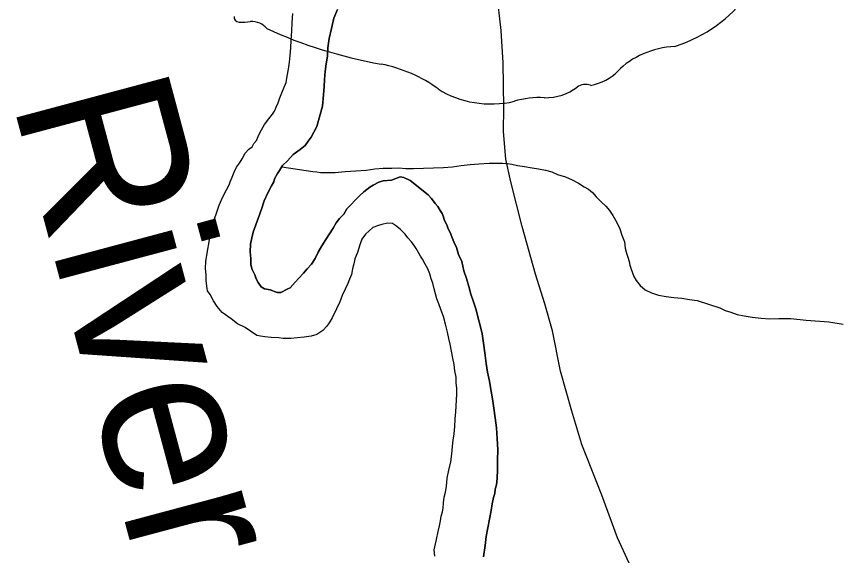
# Model space of a CAD drawing. Extents: x 2010165 to 2382125, y 1060529 to 1407316.
# Drawn here: x 2264969 to 2267580, y 1290564 to 1292276 of the extents above; entities that cross this region are included whole.
import ezdxf

# ---------------------------------------------------------------- set-up
doc = ezdxf.new("R2010")
doc.units = 0
for name, color, linetype in [('GM_X_Major_River', 7, 'Continuous'), ('GM_X_Major_River_Text', 7, 'Continuous'), ('GM_X_Minor_River', 7, 'Continuous'), ('GM_X_State_Route', 7, 'Continuous'), ('GM_X_State_Shield', 7, 'Continuous')]:
    doc.layers.add(name, color=color, linetype=linetype)

msp = doc.modelspace()

# ---------------------------------------------------------------- linework, layer by layer
at = {"layer": 'GM_X_Major_River'}
for points in [[(2265984.7, 1291347.4), (2265971, 1291319.1), (2265961.2, 1291303), (2265953.3, 1291292.9), (2265941.4, 1291278.7), (2265921.5, 1291266.4), (2265903.6, 1291260.2), (2265881.6, 1291258), (2265859.5, 1291255.8), (2265839.5, 1291253.5), (2265815.5, 1291253.3), (2265801.4, 1291255.1), (2265777.4, 1291256.9), (2265757.3, 1291258.7), (2265743.3, 1291260.5), (2265731.2, 1291262.4), (2265711.1, 1291276.2), (2265694.9, 1291288.1), (2265670.7, 1291299.8), (2265650.5, 1291315.7), (2265622.2, 1291335.4), (2265606, 1291355.3), (2265593.8, 1291373.2), (2265583.5, 1291393.2), (2265575.4, 1291405.1), (2265573.2, 1291419.1), (2265571, 1291437.2), (2265570.8, 1291455.2), (2265568.6, 1291475.3), (2265570.3, 1291499.3), (2265585.3, 1291591.8), (2265593, 1291621.9), (2265602.7, 1291648.1), (2265612.4, 1291676.3), (2265624.1, 1291702.5), (2265635.9, 1291724.7), (2265643.8, 1291740.8), (2265647.6, 1291750.9), (2265653.5, 1291765), (2265659.3, 1291781.1), (2265667.2, 1291797.2), (2265677, 1291809.4), (2265684.9, 1291823.5), (2265694.7, 1291841.7), (2265706.6, 1291853.8), (2265716.5, 1291862), (2265722.4, 1291872.1), (2265730.3, 1291882.2), (2265736.2, 1291894.3), (2265742, 1291908.4), (2265755.8, 1291932.6), (2265769.6, 1291950.8), (2265781.5, 1291965), (2265787.4, 1291975.1), (2265793.3, 1291987.2), (2265799.1, 1292001.3), (2265804.9, 1292017.4), (2265810.8, 1292033.5), (2265818.6, 1292051.6), (2265824.4, 1292065.7), (2265828.2, 1292085.8), (2265832, 1292107.9), (2265835.7, 1292130), (2265837.5, 1292152.1), (2265839.2, 1292176.2), (2265841, 1292200.3), (2265842.7, 1292228.4), (2265844.3, 1292256.5), (2265846, 1292284.6)], [(2265984.7, 1291347.4), (2265971, 1291319.1), (2265961.2, 1291303), (2265953.3, 1291292.9), (2265941.4, 1291278.7), (2265921.5, 1291266.4), (2265903.6, 1291260.2), (2265881.6, 1291258), (2265859.5, 1291255.8), (2265839.5, 1291253.5), (2265815.5, 1291253.3), (2265801.4, 1291255.1), (2265777.4, 1291256.9), (2265757.3, 1291258.7), (2265743.3, 1291260.5), (2265731.2, 1291262.4), (2265711.1, 1291276.2), (2265694.9, 1291288.1), (2265670.7, 1291299.8), (2265650.5, 1291315.7), (2265622.2, 1291335.4), (2265606, 1291355.3), (2265593.8, 1291373.2), (2265583.5, 1291393.2), (2265575.4, 1291405.1), (2265573.2, 1291419.1), (2265571, 1291437.2), (2265570.8, 1291455.2), (2265568.6, 1291475.3), (2265570.3, 1291499.3), (2265585.3, 1291591.8), (2265593, 1291621.9), (2265602.7, 1291648.1), (2265612.4, 1291676.3), (2265624.1, 1291702.5), (2265635.9, 1291724.7), (2265643.8, 1291740.8), (2265647.6, 1291750.9), (2265653.5, 1291765), (2265659.3, 1291781.1), (2265667.2, 1291797.2), (2265677, 1291809.4), (2265684.9, 1291823.5), (2265694.7, 1291841.7), (2265706.6, 1291853.8), (2265716.5, 1291862), (2265722.4, 1291872.1), (2265730.3, 1291882.2), (2265736.2, 1291894.3), (2265742, 1291908.4), (2265755.8, 1291932.6), (2265769.6, 1291950.8), (2265781.5, 1291965), (2265787.4, 1291975.1), (2265793.3, 1291987.2), (2265799.1, 1292001.3), (2265804.9, 1292017.4), (2265810.8, 1292033.5), (2265818.6, 1292051.6), (2265824.4, 1292065.7), (2265828.2, 1292085.8), (2265832, 1292107.9), (2265835.7, 1292130), (2265837.5, 1292152.1), (2265839.2, 1292176.2), (2265841, 1292200.3), (2265842.7, 1292228.4), (2265844.3, 1292256.5), (2265846, 1292284.6)], [(2266045, 1291693), (2266029.1, 1291676.8), (2266017.3, 1291664.6), (2266007.4, 1291648.5), (2265993.6, 1291634.3), (2265983.7, 1291620.1), (2265973.9, 1291604), (2265962, 1291585.8), (2265950.2, 1291567.6), (2265938.4, 1291547.4), (2265926.6, 1291527.3), (2265916.8, 1291507.1), (2265905, 1291488.9), (2265891.2, 1291474.7), (2265879.3, 1291460.6), (2265865.4, 1291444.4), (2265853.6, 1291432.2), (2265837.7, 1291414), (2265827.8, 1291409.8), (2265807.8, 1291399.6), (2265795.8, 1291399.5), (2265773.7, 1291407.3), (2265755.6, 1291411.1), (2265745.5, 1291417), (2265735.4, 1291430.9), (2265729.2, 1291442.9), (2265725.1, 1291454.9), (2265716.9, 1291472.8), (2265712.7, 1291486.8), (2265712.5, 1291506.9), (2265710.2, 1291528.9), (2265712, 1291553), (2265715.8, 1291573.1), (2265719.6, 1291591.2), (2265737.1, 1291637.5), (2265746.8, 1291663.7), (2265754.5, 1291689.9), (2265766.2, 1291716.1), (2265778, 1291738.3), (2265785.9, 1291750.4), (2265787.8, 1291760.4), (2265797.6, 1291776.6), (2265803.5, 1291786.7), (2265813.4, 1291802.8), (2265829.2, 1291817.1), (2265847, 1291837.3), (2265868.9, 1291853.6), (2265884.8, 1291865.8), (2265894.6, 1291879.9), (2265904.5, 1291892.1), (2265912.4, 1291908.2), (2265922.2, 1291926.4), (2265939.5, 1291990.7), (2265943.1, 1292026.9), (2265944.8, 1292053), (2265946.5, 1292075.1), (2265948.3, 1292101.2), (2265952, 1292125.3), (2265955.7, 1292149.4), (2265957.4, 1292175.5), (2265961.1, 1292205.6), (2265968.8, 1292237.8), (2265976.4, 1292269.9), (2265988.1, 1292298.2)], [(2265988.1, 1292298.2), (2265976.4, 1292269.9), (2265968.8, 1292237.8), (2265961.1, 1292205.6), (2265957.4, 1292175.5), (2265955.7, 1292149.4), (2265952, 1292125.3), (2265948.3, 1292101.2), (2265946.5, 1292075.1), (2265944.8, 1292053), (2265943.1, 1292026.9), (2265939.5, 1291990.7), (2265922.2, 1291926.4), (2265912.4, 1291908.2), (2265904.5, 1291892.1), (2265894.6, 1291879.9), (2265884.8, 1291865.8), (2265868.9, 1291853.6), (2265847, 1291837.3), (2265829.2, 1291817.1), (2265813.4, 1291802.8), (2265803.5, 1291786.7), (2265797.6, 1291776.6), (2265787.8, 1291760.4), (2265785.9, 1291750.4), (2265778, 1291738.3), (2265766.2, 1291716.1), (2265754.5, 1291689.9), (2265746.8, 1291663.7), (2265737.1, 1291637.5), (2265719.6, 1291591.2), (2265715.8, 1291573.1), (2265712, 1291553), (2265710.2, 1291528.9), (2265712.5, 1291506.9), (2265712.7, 1291486.8), (2265716.9, 1291472.8), (2265725.1, 1291454.9), (2265729.2, 1291442.9), (2265735.4, 1291430.9), (2265745.5, 1291417), (2265755.6, 1291411.1), (2265773.7, 1291407.3), (2265795.8, 1291399.5), (2265807.8, 1291399.6), (2265827.8, 1291409.8), (2265837.7, 1291414), (2265853.6, 1291432.2), (2265865.4, 1291444.4), (2265879.3, 1291460.6), (2265891.2, 1291474.7), (2265905, 1291488.9), (2265916.8, 1291507.1), (2265926.6, 1291527.3), (2265938.4, 1291547.4), (2265950.2, 1291567.6), (2265962, 1291585.8), (2265973.9, 1291604), (2265983.7, 1291620.1), (2265993.6, 1291634.3), (2266007.4, 1291648.5), (2266017.3, 1291664.6), (2266029.1, 1291676.8), (2266045, 1291693)], [(2266450.3, 1290560.1), (2266455.9, 1290596.3), (2266459.6, 1290624.4), (2266474.7, 1290706.8), (2266478.5, 1290728.9), (2266482.3, 1290749), (2266486.2, 1290761.1), (2266488, 1290775.1), (2266491.9, 1290789.2), (2266493.6, 1290809.3), (2266495.3, 1290837.4), (2266495, 1290867.5), (2266496.6, 1290899.6), (2266494.2, 1290935.7), (2266491.8, 1290969.7), (2266487.5, 1291001.8), (2266483.1, 1291031.8), (2266478.8, 1291061.8), (2266474.4, 1291091.9), (2266470.1, 1291117.9), (2266463.8, 1291145.9), (2266459.5, 1291174), (2266455.1, 1291208), (2266450.8, 1291238.1), (2266446.4, 1291268.1), (2266440.1, 1291294.1), (2266433.9, 1291318.1), (2266427.5, 1291344.1), (2266419.2, 1291370.1), (2266411, 1291394.1), (2266404.7, 1291418.1), (2266396.4, 1291444.1), (2266388.1, 1291468.1), (2266381.8, 1291498.1), (2266371.5, 1291520), (2266365.2, 1291542), (2266357, 1291560), (2266350.8, 1291576), (2266344.7, 1291589.9), (2266338.5, 1291601.9), (2266334.4, 1291613.9), (2266326.2, 1291629.9), (2266324.1, 1291639.8), (2266319.9, 1291649.8), (2266313.8, 1291659.8), (2266305.7, 1291671.8), (2266297.6, 1291681.7), (2266285.4, 1291697.6), (2266275.2, 1291709.5), (2266218.6, 1291755.1), (2266198.5, 1291764.9), (2266186.4, 1291766.8), (2266158.5, 1291756.4), (2266132.5, 1291754.1), (2266118.5, 1291750), (2266100.6, 1291739.8), (2266090.6, 1291733.6), (2266070.7, 1291719.4), (2266058.9, 1291707.2), (2266045, 1291693)], [(2266045, 1291693), (2266058.9, 1291707.2), (2266070.7, 1291719.4), (2266090.6, 1291733.6), (2266100.6, 1291739.8), (2266118.5, 1291750), (2266132.5, 1291754.1), (2266158.5, 1291756.4), (2266186.4, 1291766.8), (2266198.5, 1291764.9), (2266218.6, 1291755.1), (2266275.2, 1291709.5), (2266285.4, 1291697.6), (2266297.6, 1291681.7), (2266305.7, 1291671.8), (2266313.8, 1291659.8), (2266319.9, 1291649.8), (2266324.1, 1291639.8), (2266326.2, 1291629.9), (2266334.4, 1291613.9), (2266338.5, 1291601.9), (2266344.7, 1291589.9), (2266350.8, 1291576), (2266357, 1291560), (2266365.2, 1291542), (2266371.5, 1291520), (2266381.8, 1291498.1), (2266388.1, 1291468.1), (2266396.4, 1291444.1), (2266404.7, 1291418.1), (2266411, 1291394.1), (2266419.2, 1291370.1), (2266427.5, 1291344.1), (2266433.9, 1291318.1), (2266440.1, 1291294.1), (2266446.4, 1291268.1), (2266450.8, 1291238.1), (2266455.1, 1291208), (2266459.5, 1291174), (2266463.8, 1291145.9), (2266470.1, 1291117.9), (2266474.4, 1291091.9), (2266478.8, 1291061.8), (2266483.1, 1291031.8), (2266487.5, 1291001.8), (2266491.8, 1290969.7), (2266494.2, 1290935.7), (2266496.6, 1290899.6), (2266495, 1290867.5), (2266495.3, 1290837.4), (2266493.6, 1290809.3), (2266491.9, 1290789.2), (2266488, 1290775.1), (2266486.2, 1290761.1), (2266482.3, 1290749), (2266478.5, 1290728.9), (2266474.7, 1290706.8), (2266459.6, 1290624.4), (2266455.9, 1290596.3), (2266450.3, 1290560.1)], [(2266296, 1290562.4), (2266293.8, 1290582.5), (2266301.5, 1290614.7), (2266307.2, 1290640.8), (2266311, 1290658.9), (2266314.8, 1290675), (2266316.7, 1290689), (2266320.5, 1290703.1), (2266322.4, 1290715.2), (2266324.2, 1290731.2), (2266326, 1290749.3), (2266329.8, 1290765.4), (2266333.6, 1290783.5), (2266335.3, 1290809.6), (2266341.1, 1290835.7), (2266346.8, 1290861.9), (2266350.5, 1290886), (2266352.3, 1290910.1), (2266354, 1290930.1), (2266357.8, 1290950.2), (2266359.6, 1290974.3), (2266361.3, 1290998.4), (2266363, 1291020.5), (2266366.4, 1291076.7), (2266366.2, 1291094.7), (2266364, 1291112.8), (2266363.8, 1291130.8), (2266359.6, 1291150.8), (2266357.4, 1291170.9), (2266353.1, 1291190.9), (2266348.9, 1291212.9), (2266344.6, 1291234.9), (2266340.4, 1291252.9), (2266336.2, 1291272.9), (2266329.9, 1291298.9), (2266323.6, 1291322.9), (2266315.3, 1291344.9), (2266309.1, 1291362.9), (2266302.9, 1291378.9), (2266298.8, 1291394.9), (2266294.6, 1291410.9), (2266290.4, 1291428.9), (2266284.2, 1291442.9), (2266280, 1291458.9), (2266273.8, 1291474.8), (2266265.7, 1291488.8), (2266257.5, 1291504.8), (2266251.3, 1291514.7), (2266245.2, 1291524.7), (2266237, 1291538.6), (2266230.9, 1291548.6), (2266222.8, 1291560.5), (2266210.6, 1291572.4), (2266202.5, 1291584.4), (2266186.3, 1291600.3), (2266172.1, 1291612.1), (2266162, 1291618.1), (2266146, 1291619.9), (2266128, 1291615.7), (2266118, 1291611.6), (2266100.1, 1291605.3), (2266076.2, 1291585), (2266064.4, 1291568.9), (2266058.6, 1291550.8), (2266050.9, 1291526.6), (2266043.1, 1291506.4), (2266039.2, 1291490.4), (2266035.4, 1291474.3), (2266031.6, 1291456.2), (2266025.8, 1291442.1), (2266019.9, 1291428), (2266012.1, 1291409.8), (2266002.3, 1291389.7), (2265994.5, 1291369.5), (2265984.7, 1291347.4)], [(2266296, 1290562.4), (2266293.8, 1290582.5), (2266301.5, 1290614.7), (2266307.2, 1290640.8), (2266311, 1290658.9), (2266314.8, 1290675), (2266316.7, 1290689), (2266320.5, 1290703.1), (2266322.4, 1290715.2), (2266324.2, 1290731.2), (2266326, 1290749.3), (2266329.8, 1290765.4), (2266333.6, 1290783.5), (2266335.3, 1290809.6), (2266341.1, 1290835.7), (2266346.8, 1290861.9), (2266350.5, 1290886), (2266352.3, 1290910.1), (2266354, 1290930.1), (2266357.8, 1290950.2), (2266359.6, 1290974.3), (2266361.3, 1290998.4), (2266363, 1291020.5), (2266366.4, 1291076.7), (2266366.2, 1291094.7), (2266364, 1291112.8), (2266363.8, 1291130.8), (2266359.6, 1291150.8), (2266357.4, 1291170.9), (2266353.1, 1291190.9), (2266348.9, 1291212.9), (2266344.6, 1291234.9), (2266340.4, 1291252.9), (2266336.2, 1291272.9), (2266329.9, 1291298.9), (2266323.6, 1291322.9), (2266315.3, 1291344.9), (2266309.1, 1291362.9), (2266302.9, 1291378.9), (2266298.8, 1291394.9), (2266294.6, 1291410.9), (2266290.4, 1291428.9), (2266284.2, 1291442.9), (2266280, 1291458.9), (2266273.8, 1291474.8), (2266265.7, 1291488.8), (2266257.5, 1291504.8), (2266251.3, 1291514.7), (2266245.2, 1291524.7), (2266237, 1291538.6), (2266230.9, 1291548.6), (2266222.8, 1291560.5), (2266210.6, 1291572.4), (2266202.5, 1291584.4), (2266186.3, 1291600.3), (2266172.1, 1291612.1), (2266162, 1291618.1), (2266146, 1291619.9), (2266128, 1291615.7), (2266118, 1291611.6), (2266100.1, 1291605.3), (2266076.2, 1291585), (2266064.4, 1291568.9), (2266058.6, 1291550.8), (2266050.9, 1291526.6), (2266043.1, 1291506.4), (2266039.2, 1291490.4), (2266035.4, 1291474.3), (2266031.6, 1291456.2), (2266025.8, 1291442.1), (2266019.9, 1291428), (2266012.1, 1291409.8), (2266002.3, 1291389.7), (2265994.5, 1291369.5), (2265984.7, 1291347.4)]]:
    msp.add_lwpolyline(points, dxfattribs=at)
at = {"layer": 'GM_X_Minor_River'}
msp.add_lwpolyline([(2265810.6, 1291798.3), (2265909.7, 1291783.8), (2265921.8, 1291781.9), (2265933.8, 1291780.1), (2265951.8, 1291780.3), (2265979.9, 1291780.6), (2266011.9, 1291782.9), (2266046, 1291785.3), (2266078, 1291787.6), (2266106, 1291792), (2266132, 1291794.2), (2266160.1, 1291794.5), (2266182.1, 1291794.8), (2266204.1, 1291793), (2266228.2, 1291793.3), (2266324.3, 1291796.3), (2266352.4, 1291798.6), (2266380.4, 1291802.9), (2266408.4, 1291805.2), (2266436.4, 1291807.6), (2266468.4, 1291809.9), (2266488.5, 1291810.1), (2266510.5, 1291810.4), (2266526.5, 1291808.5), (2266540.6, 1291806.7), (2266558.7, 1291802.9), (2266580.7, 1291799.1), (2266604.8, 1291795.3), (2266624.9, 1291791.5), (2266647, 1291787.8), (2266667.1, 1291782), (2266685.2, 1291774.1), (2266711.3, 1291766.4), (2266731.5, 1291756.6), (2266751.6, 1291746.8), (2266769.8, 1291734.9), (2266783.9, 1291727.1), (2266796, 1291717.2), (2266808.2, 1291703.2), (2266824.4, 1291687.4), (2266838.6, 1291673.5), (2266850.8, 1291659.6), (2266861, 1291643.6), (2266873.2, 1291621.7), (2266883.5, 1291601.8), (2266889.7, 1291581.8), (2266898, 1291559.8), (2266900.2, 1291539.8), (2266904.4, 1291523.8), (2266908.5, 1291511.8), (2266912.7, 1291497.8), (2266914.8, 1291485.8), (2266919, 1291473.8), (2266923.1, 1291461.8), (2266927.2, 1291449.8), (2266935.4, 1291437.8), (2266947.6, 1291421.9), (2266963.8, 1291408.1), (2266983.9, 1291398.3), (2267006, 1291390.5), (2267030.1, 1291386.7), (2267054.2, 1291383), (2267080.3, 1291381.2), (2267104.4, 1291377.5), (2267128.4, 1291373.7), (2267200.8, 1291350.5), (2267217, 1291342.6), (2267235, 1291336.8), (2267255.2, 1291329), (2267277.2, 1291325.2), (2267303.3, 1291321.5), (2267331.4, 1291317.8), (2267357.5, 1291316), (2267387.5, 1291316.4), (2267425.6, 1291316.8), (2267473.8, 1291311.3), (2267545.9, 1291306), (2267592.1, 1291298.5)], dxfattribs=at)
at = {"layer": 'GM_X_State_Route'}
msp.add_lwpolyline([(2266913.3, 1290540.6), (2266876, 1290620.1), (2266825.7, 1290755.5), (2266763.1, 1290916.7), (2266731.3, 1291022.4), (2266695.2, 1291150), (2266669.1, 1291277.9), (2266645.6, 1291363.6), (2266616.1, 1291457.3), (2266573.6, 1291608.9), (2266537.2, 1291750.6), (2266522, 1291822.4), (2266514.6, 1291910.5), (2266515.3, 1291986.6), (2266513, 1292128.8), (2266507.2, 1292230.9), (2266493.2, 1292352.9)], dxfattribs=at)
at = {"layer": 'GM_X_State_Shield'}
for centre, major_axis, start_param, end_param in [((2266883, 1292522.3), (461.6, 0), 5.101752, 6.440018), ((2265679.4, 1292273.3), (20.3, 0), 3.00124, 4.508301), ((2265682.5, 1292381.4), (155.2, 0), 4.665946, 4.897461), ((2265714.3, 1292214.7), (56, 0), 0.519207, 1.627899), ((2266420.9, 1293164), (1332.7, 0), 4.195997, 4.488961), ((2267077.6, 1291979), (252.8, 0), 1.647645, 2.488434), ((2266023.6, 1291800.9), (417, 0), 0.823519, 1.323587), ((2266757.3, 1292173.2), (149.1, 0), 4.937069, 5.64225), ((2266474.5, 1292209.4), (264.6, 0), 4.026481, 4.996735), ((2266646.7, 1292130.3), (141, 0), 4.691044, 5.507374), ((2266774.3, 1292028), (39.7, 0), 1.147584, 2.315152), ((2266627.4, 1291844.1), (217.4, 0), 1.495662, 1.94098)]:
    msp.add_ellipse(centre, major_axis=major_axis, ratio=0.8, start_param=start_param, end_param=end_param, dxfattribs=at)

# ---------------------------------------------------------------- texts
at = {"layer": 'GM_X_Major_River_Text'}
msp.add_text('River', height=500.37, rotation=284.9746, dxfattribs=at).set_placement((2264955, 1292008.1))

doc.saveas('drawing.dxf')
